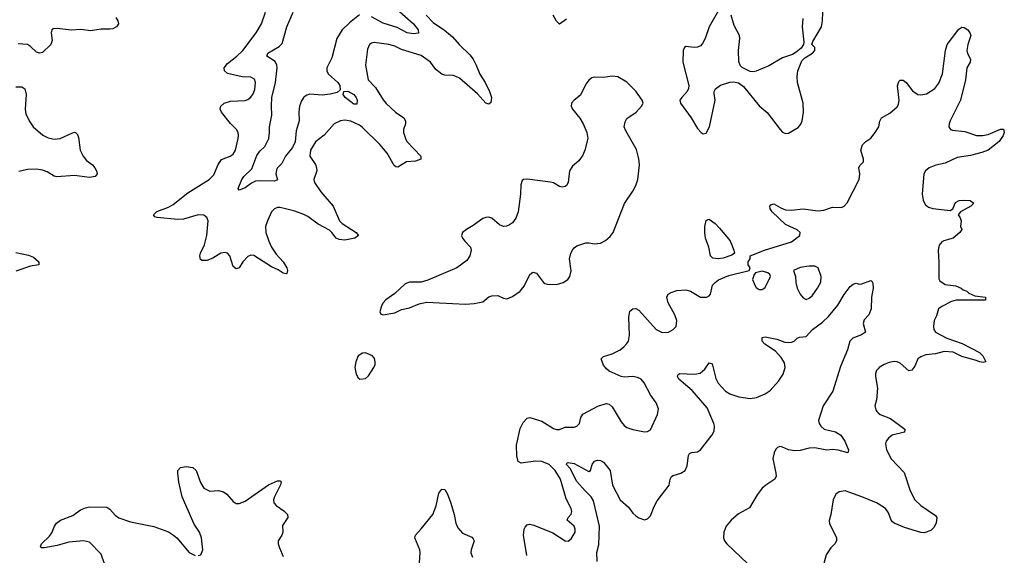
# Model space of a CAD drawing. Header units: inches. Extents: x 1834610 to 2027685, y 642842 to 774116.
# Tile 594 of 632: x 2004156 to 2010859, y 721612 to 725259. Entities that reach past the tile are written whole.
import ezdxf

# ---------------------------------------------------------------- set-up
doc = ezdxf.new("R2010")
doc.units = ezdxf.units.IN
doc.header["$MEASUREMENT"] = 0
doc.layers.add('C0702', color=7, linetype='Continuous')
doc.layers.add('C0712', color=7, linetype='Continuous')

msp = doc.modelspace()

# ---------------------------------------------------------------- linework, layer by layer
at = {"layer": 'C0702', "color": 5}
for points, elevation in [([(2006922.2, 725290), (2006970, 725240.2), (2007047.1, 725187.1), (2007101.9, 725141.9), (2007147.8, 725090), (2007219.8, 725019.8), (2007242, 724990), (2007263.4, 724950), (2007288.1, 724888.1), (2007325.4, 724830), (2007354.7, 724770), (2007367, 724730), (2007364.5, 724695.5), (2007350, 724683.7), (2007330, 724689.7), (2007272.9, 724752.9), (2007150, 724861.5), (2007110, 724877.8), (2007050, 724881.5), (2007030, 724888.2), (2006990, 724920.3), (2006952.5, 724970), (2006890, 725014.2), (2006755.4, 725055.4), (2006710, 725078.6), (2006670, 725090.6), (2006570, 725103.5), (2006550, 725099.6), (2006536.3, 725090), (2006523, 725057), (2006509.2, 724950), (2006527.8, 724850), (2006577.7, 724797.7), (2006630, 724712.2), (2006650, 724687.4), (2006715.3, 724630), (2006770.3, 724590), (2006782.8, 724570), (2006782.8, 724550), (2006769.2, 724510), (2006769.3, 724490), (2006781.4, 724450), (2006791.2, 724430), (2006886.7, 724330), (2006887.7, 724310), (2006850, 724294.5), (2006790, 724289.8), (2006730, 724254), (2006717.5, 724257.5), (2006706.2, 724266.2), (2006657.5, 724350), (2006608.1, 724410), (2006490, 724525.6), (2006470, 724539.9), (2006410, 724568.2), (2006370, 724574.5), (2006340.7, 724570), (2006297.1, 724550), (2006228.1, 724471.9), (2006170, 724426.3), (2006136.5, 724370), (2006131.9, 724330), (2006170, 724273), (2006176.9, 724250), (2006177.8, 724230), (2006159.1, 724170), (2006162.9, 724150), (2006206.2, 724086.1), (2006290.2, 723990), (2006333.4, 723890), (2006351.9, 723870), (2006445.5, 723810), (2006462.8, 723790), (2006438, 723770), (2006370, 723757.6), (2006330, 723762), (2006310, 723771), (2006281.8, 723810), (2006265.2, 723825.2), (2006186.8, 723866.8), (2006117.6, 723917.6), (2006090, 723932.6), (2006030, 723955.6), (2005930, 723979.2), (2005910, 723978.9), (2005890, 723971.5), (2005870, 723949.3), (2005842, 723890), (2005830.3, 723850), (2005831.4, 723810), (2005851, 723750), (2005870.2, 723710), (2005901.3, 723661.3), (2005950.2, 723610), (2005973.8, 723570), (2005979.5, 723550), (2005974.8, 723530), (2005970, 723528), (2005950, 723531.8), (2005914.9, 723554.9), (2005870, 723575.3), (2005750, 723653.8), (2005730, 723656.2), (2005710, 723645.3), (2005676.1, 723610), (2005650, 723569.5), (2005630, 723562), (2005610, 723579.3), (2005586.3, 723650), (2005570, 723669.6), (2005553.8, 723673.8), (2005524.9, 723670), (2005470, 723636), (2005430, 723618.3), (2005398.4, 723618.4), (2005386.6, 723626.6), (2005382, 723650), (2005387.2, 723670), (2005414.6, 723725.3), (2005431, 723789), (2005438.4, 723890), (2005430, 723912.3), (2005410, 723926.8), (2005370, 723930.5), (2005270, 723900.7), (2005230, 723897.7), (2005091.2, 723911.1), (2005076.2, 723916.2), (2005067.8, 723930), (2005090, 723953.6), (2005170, 723983.2), (2005200.3, 723999.7), (2005301.1, 724078.9), (2005444.7, 724170), (2005477.2, 724202.8), (2005506.6, 724273.4), (2005530, 724306), (2005589.8, 724330.2), (2005610, 724343.1), (2005626, 724370), (2005644, 724450), (2005646.6, 724470), (2005643, 724490), (2005633, 724510), (2005590, 724552.3), (2005528.7, 724630), (2005521.7, 724650), (2005526.3, 724670), (2005547.6, 724690), (2005590, 724702.9), (2005690, 724708.2), (2005710, 724715.2), (2005729.8, 724730.2), (2005746, 724754), (2005755.9, 724784.1), (2005761.2, 724830), (2005754.2, 724854.2), (2005730, 724867.4), (2005670, 724869.1), (2005570, 724893.2), (2005550.8, 724910), (2005548.5, 724930), (2005570, 724960.2), (2005634, 725010), (2005674, 725050), (2005766.4, 725170), (2005801.5, 725230), (2005829.8, 725310)], 280), ([(2006468.6, 725291.4), (2006401.7, 725238.3), (2006352.2, 725190), (2006314.7, 725130), (2006279.9, 724999.9), (2006247.6, 724930), (2006247.4, 724910), (2006256, 724890), (2006320.9, 724830), (2006334.6, 724810), (2006338, 724782), (2006316.7, 724763.3), (2006270, 724750.8), (2006215, 724745), (2006130, 724750.8), (2006110, 724745.6), (2006090, 724731.1), (2006073.5, 724706.5), (2006061.6, 724670), (2006056.1, 724630), (2006058.2, 724570), (2006038.1, 724501.9), (2006032.4, 724427.6), (2006012.3, 724387.7), (2005966.5, 724330), (2005941.6, 724278.4), (2005910.3, 724250), (2005903.4, 724236.6), (2005899.7, 724210), (2005911.6, 724168.4), (2005890, 724159.8), (2005790, 724162.3), (2005761, 724159), (2005733.2, 724146.7), (2005690, 724112.8), (2005650, 724097.2), (2005643.6, 724110), (2005667.7, 724170), (2005681.5, 724190), (2005736.1, 724243.9), (2005770, 724334.4), (2005790, 724362.6), (2005824.6, 724395.4), (2005851.2, 724450), (2005857.2, 724490), (2005856.8, 724530), (2005872.4, 724607.6), (2005869.2, 724669.2), (2005873.5, 724730), (2005896.9, 724830), (2005908.1, 724930), (2005906.2, 724950), (2005894, 724974.1), (2005838.4, 725010), (2005846, 725030), (2005923, 725077), (2005942.9, 725097.1), (2005974.3, 725210), (2006018.6, 725310)], 260), ([(2006722.7, 725330), (2006836.2, 725230), (2006868.4, 725190), (2006872, 725168), (2006837.3, 725162.7), (2006793.2, 725170), (2006724.9, 725204.9), (2006630, 725234.4), (2006550, 725279.2)], 260), ([(2008923.4, 725336.6), (2008850.2, 725210), (2008822.5, 725130), (2008804, 725096), (2008790, 725081.1), (2008770, 725071.1), (2008748.3, 725068.3), (2008690, 725075.1), (2008682.8, 725070), (2008673.4, 725050), (2008670.4, 724970), (2008710.6, 724810), (2008708, 724790), (2008699.1, 724770), (2008662.8, 724730), (2008650.8, 724710), (2008654.8, 724690), (2008726.4, 724590), (2008770, 724518.8), (2008796, 724490), (2008810, 724480.7), (2008830, 724486.8), (2008851.8, 724530), (2008889.6, 724709.6), (2008883.3, 724756.7), (2008884.2, 724770), (2008893.2, 724786.8), (2008927.9, 724812.1), (2008990, 724832.2), (2009014.9, 724834.9), (2009050, 724828.2), (2009083.1, 724803.1), (2009190, 724672.2), (2009245.7, 724625.7), (2009333.4, 724510), (2009350, 724493.4), (2009370, 724483), (2009390, 724484.9), (2009454.7, 724525.3), (2009473.4, 724546.6), (2009484, 724570), (2009492, 724630), (2009489.8, 724689.8), (2009450.7, 724830), (2009448.7, 724871.3), (2009453.7, 724910), (2009481.7, 724978.3), (2009501, 724999), (2009553.2, 725030), (2009569, 725050), (2009568.7, 725070), (2009549, 725090), (2009554.5, 725110), (2009615.4, 725210), (2009622.4, 725250), (2009624.2, 725310)], 320), ([(2004810, 725274.4), (2004824.4, 725250), (2004827.7, 725230), (2004814.8, 725210), (2004790, 725197), (2004770, 725194), (2004710, 725194.3), (2004638.2, 725181.8), (2004571.3, 725191.3), (2004507.3, 725187.3), (2004410, 725198.3), (2004384.6, 725195.4), (2004374.8, 725190), (2004370.5, 725170), (2004377.3, 725117.3), (2004368.4, 725090), (2004310, 725034.3), (2004290, 725029.7), (2004270, 725037.4), (2004230, 725076.3), (2004210, 725089.7), (2004144.9, 725095.1)], 280), ([(2007878, 725262), (2007830, 725228.2), (2007810, 725249.7), (2007788, 725290)], 280), ([(2009487.7, 725267.7), (2009484, 725210), (2009495.3, 725104.7), (2009491.3, 725090), (2009475.2, 725064.8), (2009443.1, 725036.9), (2009417.8, 725022.3), (2009350, 724999.7), (2009255.8, 724944.2), (2009170, 724908), (2009150, 724903.6), (2009130, 724907), (2009073.9, 724933.9), (2009063.9, 724943.9), (2009051.1, 724971.1), (2009048.8, 725050), (2009059.7, 725130), (2009055.4, 725150), (2009019.5, 725219.5), (2008999.7, 725290)], 320), ([(2004130, 724800.8), (2004170, 724802), (2004190, 724787.3), (2004200.8, 724750), (2004194, 724650), (2004198.5, 724618.5), (2004220.3, 724570), (2004247.8, 724530), (2004312.7, 724472.7), (2004350, 724453.5), (2004390, 724444.6), (2004430.5, 724449.5), (2004510, 724487), (2004530, 724492.7), (2004536, 724490), (2004550, 724476), (2004556.9, 724456.9), (2004567.1, 724370), (2004586.9, 724330), (2004610, 724300.3), (2004650.4, 724270), (2004668.4, 724250), (2004678.4, 724230), (2004683.8, 724210), (2004670.7, 724190), (2004630, 724183.5), (2004530, 724197.3), (2004408.6, 724188.6), (2004390, 724193.3), (2004342.1, 724222.1), (2004310, 724233.8), (2004270, 724240.7), (2004210, 724239.4), (2004150, 724226)], 280), ([(2007608.9, 721610), (2007584.7, 721750), (2007589.8, 721790), (2007596.4, 721803.6), (2007610, 721819.6), (2007618.4, 721821.6), (2007630, 721823.6), (2007656.6, 721816.6), (2007784.5, 721764.5), (2007870, 721710.5), (2007890, 721707.7), (2007910, 721723), (2007938.5, 721770), (2007938.3, 721790), (2007929.7, 721809.7), (2007882, 721850), (2007889, 721870), (2007910, 721892), (2007915.1, 721910), (2007909.5, 721930), (2007876.3, 721996.3), (2007836.7, 722130), (2007801.6, 722190), (2007761.5, 722230), (2007710, 722251.4), (2007668.2, 722251.8), (2007570, 722238.4), (2007549.3, 722250), (2007539.3, 722290), (2007539.1, 722360.9), (2007563.9, 722476.1), (2007583, 722516.9), (2007610, 722546), (2007630, 722549.2), (2007710, 722524.2), (2007790, 722475.5), (2007810, 722467.8), (2007831.6, 722468.4), (2007870, 722484.9), (2007930, 722484.9), (2007950, 722490.8), (2007966, 722510), (2007975.8, 722550), (2007990, 722573.7), (2008097, 722630), (2008150, 722645.5), (2008170, 722640.2), (2008190, 722623.1), (2008250, 722520.4), (2008270, 722495.8), (2008290, 722481.7), (2008330, 722467.4), (2008410, 722453), (2008430, 722454), (2008450, 722466.8), (2008497.6, 722570), (2008505.6, 722610), (2008489.7, 722650), (2008450, 722703.6), (2008406.5, 722786.5), (2008386, 722810), (2008362.9, 722822.9), (2008330, 722829), (2008270, 722824.8), (2008250, 722828.6), (2008170, 722865.4), (2008150, 722881.6), (2008130, 722907), (2008114, 722950), (2008130, 722966), (2008190, 722983.2), (2008243.6, 723010), (2008269.8, 723030.2), (2008290, 723053), (2008299.7, 723070), (2008308.5, 723110), (2008302.2, 723230), (2008310, 723273.4), (2008330, 723290.4), (2008350, 723291.8), (2008370, 723282), (2008490, 723148.9), (2008530, 723129), (2008572.7, 723130), (2008604.5, 723150), (2008624.5, 723170), (2008629.6, 723210), (2008615.4, 723250), (2008571.7, 723331.7), (2008560.9, 723370), (2008570.9, 723390), (2008590, 723401.6), (2008630, 723414.4), (2008690, 723419.8), (2008723.8, 723410), (2008790, 723370.3), (2008834, 723370), (2008850, 723379.1), (2008858.4, 723390), (2008872.2, 723450), (2008889.7, 723470), (2008912.9, 723487.1), (2008983.1, 723516.9), (2009122, 723550), (2009128, 723570), (2009115.3, 723590), (2009115.3, 723610), (2009129, 723630), (2009128.7, 723650), (2009227, 723690), (2009410, 723746.4), (2009466, 723790), (2009469.8, 723810), (2009450, 723828.7), (2009370, 723865.2), (2009278.9, 723950), (2009265.1, 723970), (2009263.7, 723990), (2009270, 723998.8), (2009290, 724004.9), (2009337.1, 723977.1), (2009370, 723965), (2009410, 723962.7), (2009490, 723970.1), (2009590, 723957.1), (2009630, 723962.2), (2009690, 723981.5), (2009750, 723979.5), (2009770, 723988.5), (2009790, 724012.7), (2009871.9, 724170), (2009876.4, 724210), (2009869, 724251), (2009874.5, 724265.5), (2009900.5, 724290), (2009900.4, 724310), (2009883.1, 724370), (2009893, 724407), (2009916.9, 724430), (2009950, 724452.6), (2009980.8, 724490), (2010000, 724522.8)], 280), ([(2004130, 723672.5), (2004216.5, 723656.5), (2004250, 723642.6), (2004286, 723610), (2004286.8, 723590), (2004230, 723580.3), (2004130, 723546.5)], 280), ([(2008087.5, 721570), (2008085.3, 721630), (2008098, 721682), (2008103.6, 721810), (2008061.6, 721981.6), (2008046, 722010), (2008005.2, 722050), (2007950, 722115.3), (2007903, 722203), (2007878.4, 722230), (2007880.5, 722239.5), (2007890, 722243), (2007930, 722236.5), (2008030, 722182.8), (2008042, 722190), (2008052.3, 722230), (2008070, 722253), (2008090, 722260.5), (2008110, 722258), (2008130, 722246.4), (2008174.8, 722190), (2008192.8, 722090), (2008244.4, 721990), (2008299.8, 721939.8), (2008330, 721897.6), (2008350, 721879.5), (2008370, 721867), (2008410, 721854.4), (2008430, 721860.4), (2008450, 721880.5), (2008475.1, 721944.9), (2008496.6, 721983.4), (2008577.6, 722090), (2008584.7, 722130), (2008592.7, 722147.3), (2008605, 722155), (2008657.6, 722170), (2008686.4, 722190), (2008699.7, 722220.3), (2008708.8, 722291.2), (2008715.4, 722304.6), (2008728.7, 722311.3), (2008770, 722316.1), (2008790, 722330.2), (2008870, 722432.4), (2008882.8, 722457.2), (2008885.6, 722490), (2008881.2, 722510), (2008835.1, 722615.1), (2008734.1, 722734.1), (2008643.6, 722810), (2008633.2, 722830), (2008638, 722842), (2008650, 722850.6), (2008750, 722844.9), (2008788.4, 722851.6), (2008820.6, 722879.4), (2008850, 722922.8), (2008870, 722916), (2008896, 722816), (2008910, 722783.8), (2008961.7, 722730), (2008990, 722711.4), (2009050.8, 722690), (2009130, 722680.2), (2009172.7, 722687.3), (2009230, 722711.4), (2009265.3, 722734.7), (2009322.5, 722797.5), (2009354.6, 722845.4), (2009366.6, 722890), (2009361.6, 722921.6), (2009339.7, 722959.7), (2009301.9, 723001.9), (2009228.5, 723050), (2009211.6, 723070), (2009210, 723094.8), (2009230, 723098.7), (2009310, 723082.6), (2009364.1, 723064.1), (2009390, 723060.2), (2009410, 723062), (2009429.4, 723070), (2009450, 723090.4), (2009463.7, 723096.3), (2009510, 723102.3), (2009552.4, 723150), (2009621.9, 723198.1), (2009662.9, 723237.1), (2009725.7, 723314.3), (2009770, 723387.3), (2009810, 723442.8), (2009830, 723458.8), (2009850, 723464.7), (2009870, 723458), (2009890, 723461), (2009950, 723482), (2009958, 723478), (2009964.7, 723464.7), (2009966.8, 723430), (2009954, 723370), (2009952, 723290), (2009935.8, 723250), (2009905.7, 723214.3), (2009897.6, 723190), (2009914.8, 723130), (2009886.7, 723113.3), (2009828.8, 723091.1), (2009808, 723070), (2009791.7, 723010), (2009743.6, 722896.4), (2009692.8, 722730), (2009627, 722630), (2009594.9, 722530), (2009599.3, 722510), (2009610.3, 722490.3), (2009631.6, 722471.6), (2009710, 722453), (2009746.4, 722430), (2009772.4, 722390), (2009790, 722351), (2009797.3, 722330), (2009794, 722310), (2009727.9, 722327.9), (2009690, 722331.8), (2009650, 722328.6), (2009570, 722343.8), (2009530, 722341), (2009470, 722326), (2009430, 722323.9), (2009389.8, 722329.8), (2009350, 722348.3), (2009330, 722351.5), (2009314.7, 722345.3), (2009304.7, 722335.3), (2009291.9, 722310), (2009284, 722270), (2009304.4, 722170), (2009306, 722150), (2009298, 722130), (2009235.5, 722090), (2009211.2, 722068.8), (2009175.6, 722024.4), (2009125.4, 721934.6), (2009050, 721894), (2008998.7, 721850), (2008966, 721810), (2008950.3, 721770), (2008946.7, 721730), (2008954.4, 721710), (2008970.4, 721690), (2009110, 721557)], 260), ([(2010000, 722882.2), (2009988, 722870), (2009981.6, 722850), (2009981.3, 722830), (2009994.9, 722750), (2009988.6, 722670), (2009978.4, 722630), (2009983.4, 722603.4), (2009990.5, 722590), (2010000, 722581.7)], 280), ([(2005370, 721610.7), (2005390, 721616), (2005401.6, 721650), (2005393.3, 721730), (2005380.4, 721770), (2005343.1, 721823.1), (2005262.4, 722010), (2005239.5, 722110), (2005233.3, 722170), (2005233.6, 722190), (2005249.7, 722210), (2005290, 722216.8), (2005334.6, 722210), (2005356.8, 722190), (2005387.6, 722107.6), (2005410.4, 722070), (2005450, 722047.6), (2005510, 722053.4), (2005544.2, 722044.2), (2005567, 722027), (2005610, 721978), (2005630, 721965.5), (2005650, 721963.8), (2005690, 721980.3), (2005850, 722091.8), (2005910, 722119.5), (2005930, 722119.1), (2005935.8, 722110), (2005932, 722092), (2005889.5, 722010.6), (2005884.7, 721990), (2005886.7, 721970), (2005902, 721950), (2005954.2, 721914.2), (2005979.3, 721890), (2005980.4, 721870), (2005945, 721815), (2005947.2, 721770), (2005940.7, 721750), (2005915.6, 721710), (2005915.6, 721690), (2005923.7, 721663.7), (2005950, 721604.7)], 280), ([(2006878.5, 721561.5), (2006882.2, 721630), (2006879.7, 721650), (2006845.1, 721730), (2006849.7, 721750), (2006889, 721791), (2006967.8, 721890), (2006992, 721948), (2007010, 722035.5), (2007030, 722061.6), (2007050, 722060.5), (2007069.1, 722029.1), (2007090, 721967.7), (2007114.6, 721890), (2007125, 721830), (2007138.5, 721798.5), (2007170, 721763.2), (2007234.2, 721734.2), (2007243.8, 721723.8), (2007248.8, 721710), (2007229.1, 721650), (2007228.1, 721628.1), (2007238, 721598)], 280), ([(2010000, 721963.1), (2009990, 721969.8), (2009890, 722010.7), (2009775.3, 722050), (2009735.2, 722044.8), (2009712.5, 722027.5), (2009693, 721990), (2009678.7, 721890), (2009667.9, 721847.9), (2009668.3, 721828.3), (2009717.1, 721730), (2009717.1, 721710), (2009705.5, 721690), (2009677.5, 721662.5), (2009645.7, 721614.3), (2009624.6, 721530)], 280), ([(2004732.9, 721552.9), (2004710, 721619.2), (2004630, 721700.8), (2004590, 721710.8), (2004490, 721701.4), (2004410, 721677.8), (2004322.4, 721662.4), (2004303.3, 721663.3), (2004297.2, 721670), (2004305.1, 721690), (2004358.3, 721741.7), (2004375.4, 721764.6), (2004393, 721810), (2004406, 721830), (2004433.6, 721850), (2004517.7, 721882.3), (2004570, 721921.7), (2004604.1, 721935.9), (2004630, 721942), (2004750, 721938.7), (2004770, 721927), (2004805.4, 721885.4), (2004830, 721866.2), (2004910, 721839.2), (2005070, 721807.4), (2005170, 721771.7), (2005203.8, 721750), (2005224.9, 721730), (2005310, 721630.7), (2005350, 721610.7)], 280)]:
    msp.add_lwpolyline(points, dxfattribs=dict(at, elevation=elevation))
for points, elevation in [([(2008190, 724874.7), (2008130, 724865.6), (2008070, 724867.6), (2008050, 724863.6), (2008030, 724847.8), (2008010, 724818.7), (2007974.4, 724745.6), (2007930.4, 724710), (2007913, 724690), (2007910.5, 724670), (2007919.3, 724650), (2007969.3, 724589.3), (2007992.9, 724550), (2008016.5, 724490), (2008023.6, 724450), (2008003.6, 724370), (2007990, 724336.2), (2007962.9, 724297.1), (2007919.6, 724260.4), (2007899.3, 724230), (2007889.5, 724150.5), (2007878.5, 724130), (2007870, 724122.8), (2007850, 724118.6), (2007830, 724124), (2007790, 724147), (2007770, 724153.2), (2007610, 724173.6), (2007584.7, 724170), (2007576.8, 724163.2), (2007566.6, 724133.4), (2007564.6, 724070), (2007550.2, 723950), (2007533.1, 723906.9), (2007510, 723876.4), (2007490, 723860.8), (2007470, 723852.7), (2007450, 723850.8), (2007421.5, 723861.5), (2007370, 723906.9), (2007350, 723913.3), (2007330, 723912.3), (2007310, 723904.7), (2007243.7, 723856.3), (2007198.8, 723830), (2007171, 723810), (2007164, 723790), (2007170.6, 723770), (2007185.5, 723750), (2007224.9, 723710), (2007230.3, 723690.3), (2007221.2, 723650), (2007200.9, 723619.1), (2007131.3, 723568.7), (2006935.6, 723484.4), (2006890, 723472.6), (2006810, 723471.8), (2006779.5, 723460.5), (2006710, 723395.1), (2006648.7, 723351.3), (2006630.7, 723330), (2006619.1, 723310), (2006607.3, 723270), (2006614.4, 723254.4), (2006630, 723249.1), (2006710, 723263.1), (2006755.4, 723284.6), (2006810, 723297.1), (2006876.2, 723323.8), (2006924.4, 723335.6), (2007190, 723321.6), (2007250, 723326.8), (2007310, 723338.5), (2007349.1, 723370.9), (2007370, 723379.2), (2007410, 723380.4), (2007450, 723363), (2007470, 723358.1), (2007479.3, 723360.7), (2007510, 723374.2), (2007563.2, 723410), (2007590, 723443.6), (2007630, 723523.7), (2007650, 723538.5), (2007673.2, 723533.2), (2007720.9, 723470), (2007730, 723462), (2007750, 723456.8), (2007810, 723455.8), (2007856.4, 723470), (2007888.3, 723490), (2007901, 723510), (2007911.4, 723548.6), (2007899.9, 723630), (2007907.9, 723670), (2007918.3, 723690), (2007930, 723705.2), (2007950, 723719), (2008010, 723738.4), (2008030, 723740.2), (2008070, 723733.2), (2008110, 723738.2), (2008144.7, 723755.3), (2008176.5, 723783.5), (2008197.1, 723810), (2008273.2, 724006.8), (2008331.1, 724090), (2008350, 724130.8), (2008363.5, 724170), (2008369.8, 724210), (2008375.3, 724270), (2008371.8, 724311.8), (2008354.6, 724374.6), (2008281.6, 724501.6), (2008271.2, 724530), (2008276.8, 724563.2), (2008290, 724585.5), (2008352.3, 724630), (2008389.3, 724670), (2008400.9, 724690), (2008394.5, 724710), (2008350, 724771.3), (2008290, 724833.3), (2008228.7, 724870)], 320), ([(2006430, 724682.4), (2006372.8, 724730), (2006358.7, 724750), (2006362, 724770), (2006390, 724772.1), (2006431.2, 724750), (2006446, 724730), (2006453.6, 724710), (2006450, 724684)], 260), ([(2008910, 723629.8), (2008875.8, 723635.8), (2008859.8, 723650), (2008846.5, 723710), (2008825.7, 723770), (2008819.3, 723810), (2008821.2, 723850), (2008829.7, 723890.3), (2008841.7, 723898.3), (2008850, 723899.5), (2008890, 723871.4), (2008919.5, 723839.5), (2008992.1, 723752), (2009018.7, 723690), (2009022, 723670), (2009004.2, 723655.8), (2008945.7, 723634.3)], 280), ([(2009570, 723580.8), (2009530, 723580.6), (2009468.6, 723571.4), (2009424.4, 723550), (2009438.4, 723510), (2009440.3, 723470), (2009448.8, 723430), (2009470, 723390.7), (2009490, 723364.9), (2009510, 723353.4), (2009530, 723361.6), (2009550, 723379.3), (2009587.8, 723430), (2009610, 723472), (2009611.3, 723510), (2009592.8, 723570)], 280), ([(2009210, 723546), (2009165.8, 723534.2), (2009155.2, 723524.8), (2009145.7, 723490), (2009160.4, 723450), (2009170, 723436.3), (2009190, 723421.6), (2009210, 723420.5), (2009230, 723434.8), (2009267.8, 723510), (2009263, 723523), (2009250, 723536.2)], 280), ([(2006510, 722990.5), (2006490, 722988.3), (2006461.1, 722970), (2006444.9, 722930), (2006437.4, 722890), (2006445.9, 722845.8), (2006460.5, 722820.5), (2006470.8, 722810.8), (2006510, 722816.3), (2006530, 722834), (2006567.6, 722890), (2006575.1, 722910), (2006576.3, 722930), (2006571.2, 722951.1), (2006558, 722970)], 320)]:
    msp.add_lwpolyline(points, close=True, dxfattribs=dict(at, elevation=elevation))
at = {"layer": 'C0712', "color": 5, "elevation": 280}
for points in [[(2010000, 724522.8), (2010004.2, 724530), (2010012.2, 724567.7), (2010022, 724590), (2010078.8, 724621.2), (2010130, 724664.9), (2010139.1, 724680.9), (2010143.1, 724710), (2010131.2, 724808.8), (2010142, 724838), (2010150, 724847.7), (2010170, 724848), (2010190, 724830.4), (2010234, 724774), (2010270, 724748.9), (2010290, 724746), (2010330, 724753.1), (2010385.1, 724790), (2010413.7, 724826.3), (2010437.8, 724890), (2010458, 725050), (2010471.2, 725090), (2010550, 725194), (2010570, 725207.3), (2010584.9, 725204.9), (2010610.4, 725190), (2010624.9, 725170), (2010630.4, 725150), (2010610.3, 725090), (2010604.6, 725050), (2010609.1, 725029.1), (2010628.4, 724990), (2010626.4, 724970), (2010604.9, 724930), (2010596, 724850), (2010561.6, 724710), (2010491.6, 724570), (2010483.1, 724550), (2010481.3, 724530), (2010491.9, 724511.9), (2010506.2, 724506.2), (2010590, 724498), (2010670, 724469.1), (2010710, 724470.2), (2010750, 724477.6), (2010832.8, 724512.8), (2010853, 724513), (2010859.1, 724490), (2010852.4, 724470), (2010823.8, 724430), (2010748.2, 724370), (2010706.6, 724353.4), (2010630, 724334.3), (2010538.6, 724321.4), (2010457.5, 724282.5), (2010391.9, 724268.1), (2010348.4, 724250), (2010323.7, 724230), (2010311.4, 724208.6), (2010299.6, 724070), (2010305.7, 724030), (2010320.8, 724000.8), (2010342.4, 723982.4), (2010372.6, 723972.6), (2010490, 723958.7), (2010508.5, 723971.5), (2010526.7, 724013.3), (2010552.8, 724027.2), (2010590, 724030.2), (2010627, 724027), (2010650.6, 724010), (2010630.4, 723990), (2010562, 723950), (2010544, 723930), (2010559.1, 723910), (2010565.5, 723890), (2010560.5, 723850), (2010570.4, 723830), (2010555.8, 723810), (2010510, 723770.7), (2010446.3, 723753.7), (2010433.9, 723746.1), (2010415.8, 723724.2), (2010408.8, 723690), (2010414.3, 723605.7), (2010414.4, 723494.4), (2010419.8, 723479.8), (2010456.3, 723456.3), (2010530, 723446.8), (2010566, 723430), (2010578.5, 723418.5), (2010604.7, 723410), (2010617.5, 723397.5), (2010659.3, 723379.3), (2010732, 723370), (2010732, 723350), (2010530.4, 723349.6), (2010499.1, 723340.9), (2010433.7, 723306.3), (2010410.7, 723289.3), (2010398.6, 723241.5), (2010381.6, 723210), (2010377.1, 723170), (2010380.3, 723150), (2010390.5, 723130), (2010467.4, 723090), (2010573.2, 723053.2), (2010690, 722992.6), (2010713.1, 722970), (2010733, 722930), (2010715.1, 722924.9), (2010691.6, 722928.4), (2010661.2, 722941.2), (2010570, 722964.4), (2010510, 722994.6), (2010450, 722998.4), (2010390, 722983.7), (2010324.3, 722975.7), (2010290, 722963.1), (2010271.2, 722948.8), (2010250, 722899.6), (2010230, 722872.8), (2010210, 722868.7), (2010150, 722920.4), (2010130, 722929.8), (2010110, 722931.8), (2010075.8, 722924.2), (2010042, 722910), (2010007.7, 722890), (2010000, 722882.2)], [(2010000, 722581.7), (2010013.4, 722570), (2010083.2, 722543.2), (2010181.1, 722470), (2010178.8, 722450), (2010096.4, 722430), (2010070.3, 722410), (2010054.9, 722390), (2010050.3, 722370), (2010057.6, 722330), (2010090, 722268.2), (2010176.5, 722176.5), (2010218.4, 722050), (2010249.2, 721990), (2010290, 721951.5), (2010390, 721883.6), (2010399.3, 721870), (2010395.3, 721830), (2010379.1, 721800.9), (2010359.5, 721780.5), (2010314.4, 721765.6), (2010290, 721767.2), (2010180.2, 721800.2), (2010110, 721829.8), (2010098.8, 721838.8), (2010089, 721850), (2010070, 721900.5), (2010050, 721929.7), (2010000, 721963.1)]]:
    msp.add_lwpolyline(points, dxfattribs=at)

doc.saveas('drawing.dxf')
